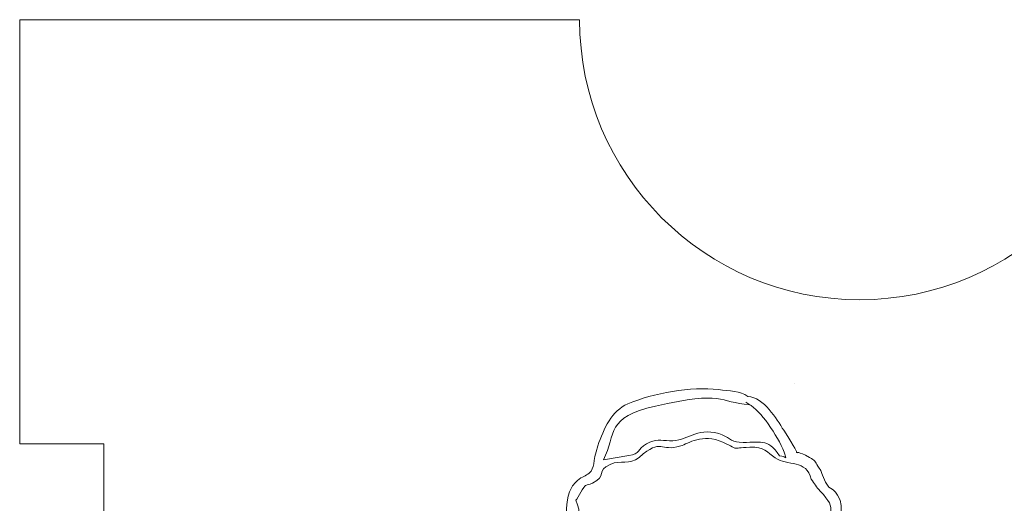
# Model space of a CAD drawing. Header units: millimetres. Extents: x -811 to 1340, y -192 to 870.
# Tile 611 of 656: x 669 to 704, y 400 to 417. Entities that reach past the tile are written whole.
import ezdxf

# ---------------------------------------------------------------- set-up
doc = ezdxf.new("R2010")
doc.units = ezdxf.units.MM
doc.header["$MEASUREMENT"] = 0
doc.layers.add('layer 1', color=7, linetype='Continuous')

msp = doc.modelspace()

# ---------------------------------------------------------------- linework, layer by layer
at = {"layer": 'layer 1', "color": 250, "lineweight": 9}
msp.add_open_spline([(728.8618, 382.1878), (728.8618, 382.1878), (728.8618, 367.0378), (728.8618, 367.0378), (728.8618, 367.0378), (728.8618, 367.0378), (708.8618, 367.0378), (708.8618, 367.0378), (708.8618, 367.0378), (708.8618, 367.0378), (708.8618, 370.0378), (708.8618, 370.0378), (708.8618, 370.0378), (708.8618, 370.0378), (688.8618, 370.0378), (688.8618, 370.0378), (688.8618, 370.0378), (688.8618, 370.0378), (688.8618, 367.0378), (688.8618, 367.0378), (688.8618, 367.0378), (688.8618, 367.0378), (668.8618, 367.0378), (668.8618, 367.0378), (668.8618, 367.0378), (668.8618, 367.0378), (668.8618, 382.1878), (668.8618, 382.1878), (668.8618, 382.1878), (668.8618, 382.1878), (671.8618, 382.1878), (671.8618, 382.1878), (671.8618, 382.1878), (671.8618, 382.1878), (671.8618, 401.8878), (671.8618, 401.8878), (671.8618, 401.8878), (671.8618, 401.8878), (668.8618, 401.8878), (668.8618, 401.8878), (668.8618, 401.8878), (668.8618, 401.8878), (668.8618, 417.0378), (668.8618, 417.0378), (668.8618, 417.0378), (668.8618, 417.0378), (688.8617, 417.0378), (688.8617, 417.0378), (688.8617, 417.0378), (688.8617, 411.5159), (693.3399, 407.0378), (698.8617, 407.0378), (698.8617, 407.0378), (704.3835, 407.0378), (708.8617, 411.5159), (708.8617, 417.0378), (708.8617, 417.0378), (708.8617, 417.0378), (728.8618, 417.0378), (728.8618, 417.0378), (728.8618, 417.0378), (728.8618, 417.0378), (728.8618, 401.8878), (728.8618, 401.8878), (728.8618, 401.8878), (728.8618, 401.8878), (725.8618, 401.8878), (725.8618, 401.8878), (725.8618, 401.8878), (725.8618, 401.8878), (725.8618, 382.1878), (725.8618, 382.1878), (725.8618, 382.1878), (725.8618, 382.1878), (728.8618, 382.1878), (728.8618, 382.1878)], degree=3, knots=[0, 0, 0, 0, 0.05, 0.05, 0.05, 0.05, 0.1, 0.1, 0.1, 0.1, 0.15, 0.15, 0.15, 0.15, 0.2, 0.2, 0.2, 0.2, 0.25, 0.25, 0.25, 0.25, 0.3, 0.3, 0.3, 0.3, 0.35, 0.35, 0.35, 0.35, 0.4, 0.4, 0.4, 0.4, 0.45, 0.45, 0.45, 0.45, 0.5, 0.5, 0.5, 0.5, 0.55, 0.55, 0.55, 0.55, 0.6, 0.6, 0.6, 0.6, 0.65, 0.65, 0.65, 0.65, 0.7, 0.7, 0.7, 0.7, 0.75, 0.75, 0.75, 0.75, 0.8, 0.8, 0.8, 0.8, 0.85, 0.85, 0.85, 0.85, 0.9, 0.9, 0.9, 0.9, 1, 1, 1, 1], dxfattribs=at)
at = {"layer": 'layer 1', "color": 114, "lineweight": 9}
for points, knots in [([(694.8637, 403.5872), (694.5958, 403.7773), (694.2165, 403.7798), (693.8174, 403.8304), (693.8174, 403.8304), (692.8641, 403.9513), (691.4783, 403.6998), (690.586, 403.3224), (690.586, 403.3224), (690.0138, 403.0805), (689.7152, 402.4309), (689.5126, 401.8207), (689.5126, 401.8207), (689.3107, 401.2127), (689.4235, 401.0534), (689.1996, 400.8463), (689.1996, 400.8463), (689.0808, 400.7364), (688.9586, 400.7371), (688.7826, 400.5817), (688.7826, 400.5817), (688.5956, 400.4164), (688.6065, 400.3809), (688.5017, 400.1768)], [0, 0, 0, 0, 0.1428571, 0.1428571, 0.1428571, 0.1428571, 0.2857143, 0.2857143, 0.2857143, 0.2857143, 0.4285714, 0.4285714, 0.4285714, 0.4285714, 0.5714286, 0.5714286, 0.5714286, 0.5714286, 0.7142857, 0.7142857, 0.7142857, 0.7142857, 1, 1, 1, 1]), ([(695.9997, 401.4665), (695.5566, 402.1382), (695.3187, 401.9091), (694.565, 401.9492), (694.565, 401.9492), (694.2598, 401.9653), (694.184, 402.1627), (693.8357, 402.259), (693.8357, 402.259), (692.9953, 402.4916), (692.7259, 401.9653), (692.0677, 402.0001), (692.0677, 402.0001), (691.7656, 402.0162), (691.5669, 402.0755), (691.255, 401.897), (691.255, 401.897), (690.8918, 401.6891), (691.0454, 401.5402), (690.6152, 401.4755), (690.6152, 401.4755), (690.6152, 401.4755), (689.7136, 401.3168), (689.7136, 401.3168), (689.7136, 401.3168), (690.1717, 402.2718), (689.7913, 402.8332), (691.5759, 403.2413), (691.5759, 403.2413), (694.0274, 403.802), (693.795, 403.3805), (694.9411, 403.286)], [0, 0, 0, 0, 0.1111111, 0.1111111, 0.1111111, 0.1111111, 0.2222222, 0.2222222, 0.2222222, 0.2222222, 0.3333333, 0.3333333, 0.3333333, 0.3333333, 0.4444444, 0.4444444, 0.4444444, 0.4444444, 0.5555556, 0.5555556, 0.5555556, 0.5555556, 0.6666667, 0.6666667, 0.6666667, 0.6666667, 0.7777778, 0.7777778, 0.7777778, 0.7777778, 1, 1, 1, 1]), ([(697.3651, 401.0896), (697.2664, 401.2706), (697.2717, 401.3007), (697.0763, 401.4089), (697.0763, 401.4089), (696.199, 401.8945), (697.0394, 401.051), (696.1521, 402.3781), (696.1521, 402.3781), (695.88, 402.7852), (695.4589, 403.5434), (694.8637, 403.5872)], [0, 0, 0, 0, 0.25, 0.25, 0.25, 0.25, 0.5, 0.5, 0.5, 0.5, 1, 1, 1, 1]), ([(694.7937, 403.3752), (694.7937, 403.3752), (694.9411, 403.286), (694.9411, 403.286), (694.9411, 403.286), (694.956, 403.2756), (694.9807, 403.2798), (694.9872, 403.2569), (694.9872, 403.2569), (694.9872, 403.2569), (695.0753, 403.1943), (695.0753, 403.1943), (695.0753, 403.1943), (695.5044, 402.8453), (696.1112, 401.8895), (696.2269, 401.3926), (696.2269, 401.3926), (696.1241, 401.4504), (696.1441, 401.4336), (695.9997, 401.4665)], [0, 0, 0, 0, 0.1666667, 0.1666667, 0.1666667, 0.1666667, 0.3333333, 0.3333333, 0.3333333, 0.3333333, 0.5, 0.5, 0.5, 0.5, 0.6666667, 0.6666667, 0.6666667, 0.6666667, 1, 1, 1, 1]), ([(688.725, 399.8779), (688.7373, 399.8914), (688.7543, 399.9322), (688.7589, 399.9208), (688.7589, 399.9208), (688.7589, 399.9208), (688.9569, 400.2561), (688.9569, 400.2561), (688.9569, 400.2561), (689.1286, 400.4999), (689.0517, 400.366), (689.3265, 400.492), (689.3265, 400.492), (689.8347, 400.7252), (689.4576, 400.9393), (689.9468, 401.1594), (689.9468, 401.1594), (690.3433, 401.3376), (690.6306, 401.1094), (690.9828, 401.4109), (690.9828, 401.4109), (691.8236, 402.1308), (691.7167, 401.5888), (692.471, 401.816), (692.471, 401.816), (692.7485, 401.8996), (693.2266, 402.2852), (693.9797, 401.9475), (693.9797, 401.9475), (694.6575, 401.6434), (694.1905, 401.7421), (694.9416, 401.7741), (694.9416, 401.7741), (695.452, 401.7959), (695.5659, 401.5801), (695.85, 401.3926)], [0, 0, 0, 0, 0.1, 0.1, 0.1, 0.1, 0.2, 0.2, 0.2, 0.2, 0.3, 0.3, 0.3, 0.3, 0.4, 0.4, 0.4, 0.4, 0.5, 0.5, 0.5, 0.5, 0.6, 0.6, 0.6, 0.6, 0.7, 0.7, 0.7, 0.7, 0.8, 0.8, 0.8, 0.8, 1, 1, 1, 1]), ([(697.5581, 398.0941), (697.5581, 398.0941), (697.8043, 398.3003), (697.8043, 398.3003), (697.8043, 398.3003), (698.0091, 398.5149), (697.9198, 398.399), (697.9817, 398.7289), (697.9817, 398.7289), (698.052, 399.1036), (698.3844, 399.5638), (698.0762, 400.0606), (698.0762, 400.0606), (697.855, 400.4172), (697.7904, 400.1528), (697.5675, 400.6883), (697.5675, 400.6883), (697.4648, 400.9351), (697.5271, 400.8988), (697.3651, 401.0896)], [0, 0, 0, 0, 0.1666667, 0.1666667, 0.1666667, 0.1666667, 0.3333333, 0.3333333, 0.3333333, 0.3333333, 0.5, 0.5, 0.5, 0.5, 0.6666667, 0.6666667, 0.6666667, 0.6666667, 1, 1, 1, 1]), ([(697.1358, 400.6331), (697.2497, 400.466), (697.3066, 400.3571), (697.4578, 400.1998), (697.4578, 400.1998), (698.1191, 399.5114), (697.7655, 399.5164), (697.5145, 398.4388), (697.5145, 398.4388), (697.342, 398.3987), (697.3405, 398.3801), (697.1363, 398.3631)], [0, 0, 0, 0, 0.25, 0.25, 0.25, 0.25, 0.5, 0.5, 0.5, 0.5, 1, 1, 1, 1]), ([(688.5017, 400.1768), (688.3269, 399.8236), (688.3924, 398.8927), (688.512, 398.5249), (688.512, 398.5249), (688.6374, 398.1393), (688.674, 398.2666), (688.9341, 398.0381), (688.9341, 398.0381), (689.0493, 397.9368), (689.2531, 397.652), (689.3349, 397.53)], [0, 0, 0, 0, 0.25, 0.25, 0.25, 0.25, 0.5, 0.5, 0.5, 0.5, 1, 1, 1, 1]), ([(689.4863, 397.9086), (689.387, 398.0569), (689.3124, 398.1379), (689.1588, 398.2629), (689.1588, 398.2629), (688.9952, 398.3961), (688.8696, 398.4209), (688.841, 398.6802), (688.841, 398.6802), (688.8056, 399.0017), (688.9375, 399.4614), (688.725, 399.8779)], [0, 0, 0, 0, 0.25, 0.25, 0.25, 0.25, 0.5, 0.5, 0.5, 0.5, 1, 1, 1, 1])]:
    msp.add_open_spline(points, degree=3, knots=knots, dxfattribs=at)
for points in [[(696.5299, 404.0433), (696.5299, 404.0433), (696.5299, 404.0433), (696.5299, 404.0433)], [(695.85, 401.3926), (696.2723, 401.0947), (696.9741, 401.3363), (697.1358, 400.6331)]]:
    msp.add_open_spline(points, degree=3, dxfattribs=at)

doc.saveas('drawing.dxf')
